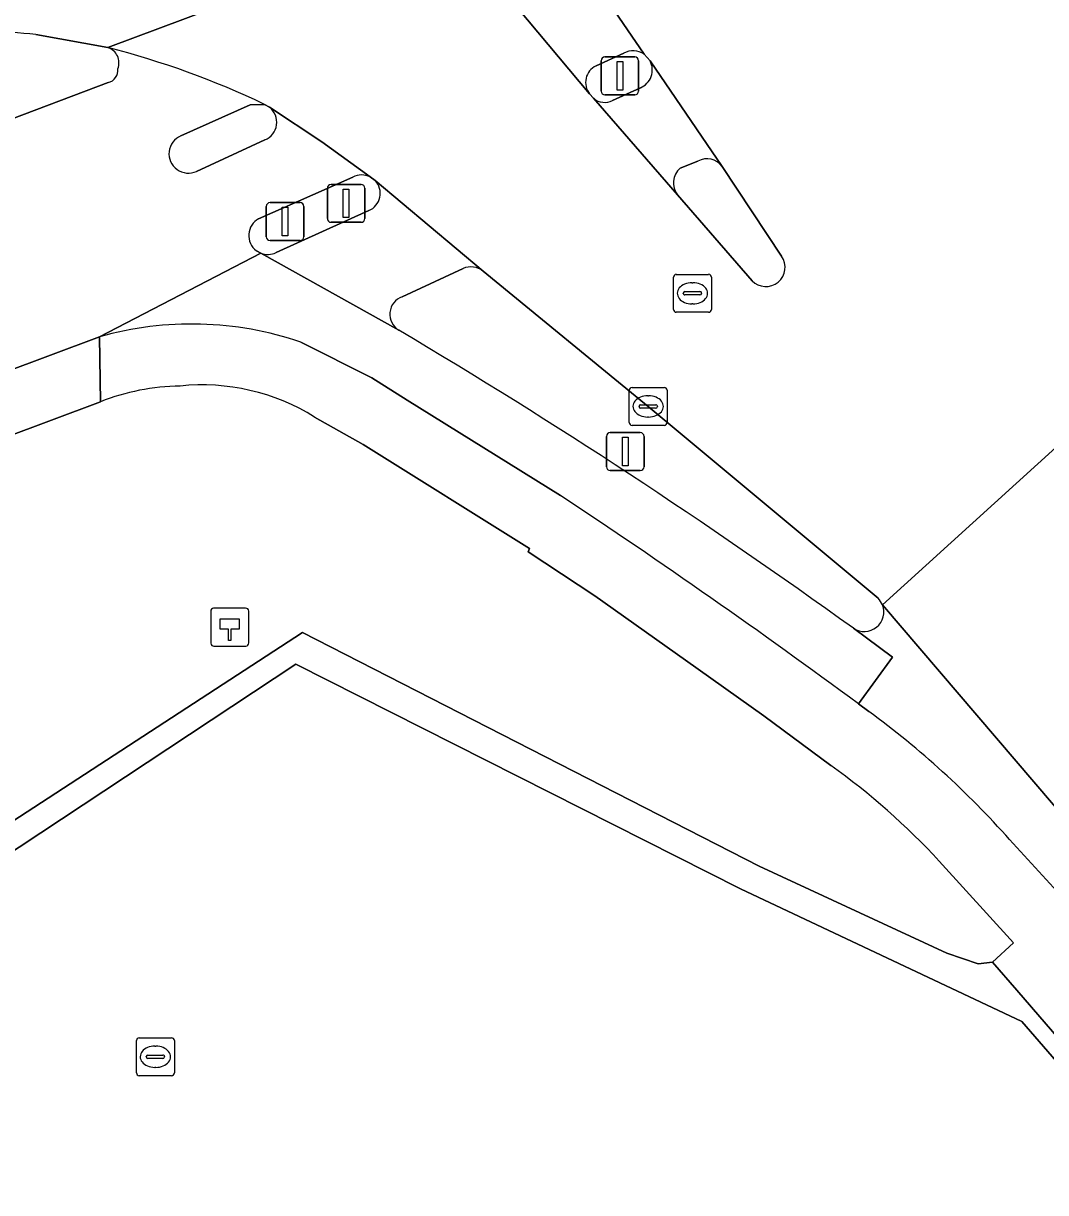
# Model space of a CAD drawing. Extents: x 157692 to 159674, y 381452 to 383291.
# Drawn here: x 157779.61 to 157806.58, y 383050.33 to 383081.19 of the extents above; entities that cross this region are included whole.
import ezdxf

# ---------------------------------------------------------------- set-up
doc = ezdxf.new("R2010")
doc.units = 0
for name, color, linetype in [('IMGEO_Drukknoppaal', 7, 'Continuous'), ('IMGEO_Erf', 7, 'Continuous'), ('IMGEO_Fietspad_gesloten', 7, 'Continuous'), ('IMGEO_Fietspad_open', 7, 'Continuous'), ('IMGEO_Grasland_overig', 7, 'Continuous'), ('IMGEO_Groenvoorziening', 7, 'Continuous'), ('IMGEO_Haag', 7, 'Continuous'), ('IMGEO_Hectometerpaal', 7, 'Continuous'), ('IMGEO_Kolk', 7, 'Continuous'), ('IMGEO_Lichtmast', 7, 'Continuous'), ('IMGEO_Rijbaan_lokaal_gesloten', 7, 'Continuous'), ('IMGEO_Rijbaan_regionaal_gesloten', 7, 'Continuous'), ('IMGEO_Rioolput', 7, 'Continuous'), ('IMGEO_Verkeerseiland_open', 7, 'Continuous'), ('IMGEO_Verkeersregelinstallatiepaal', 7, 'Continuous'), ('IMGEO_Voetpad_open', 7, 'Continuous')]:
    doc.layers.add(name, color=color, linetype=linetype)

msp = doc.modelspace()

# ---------------------------------------------------------------- linework, layer by layer
at = {"layer": 'IMGEO_Drukknoppaal'}
for p, q in [((157786.017, 383075.557), (157786.017, 383076.357)), ((157786.017, 383076.357), (157786.017, 383075.557)), ((157786.117, 383076.457), (157786.907, 383076.457)), ((157786.907, 383076.457), (157786.117, 383076.457)), ((157787.007, 383076.357), (157787.007, 383075.557)), ((157787.007, 383075.557), (157787.007, 383076.357)), ((157786.907, 383075.457), (157786.117, 383075.457)), ((157786.117, 383075.457), (157786.907, 383075.457))]:
    msp.add_line(p, q, dxfattribs=at)
msp.add_lwpolyline([(157786.437, 383076.332), (157786.587, 383076.332), (157786.587, 383075.582), (157786.437, 383075.582), (157786.437, 383076.332)], dxfattribs=at)
for centre, start, end in [((157786.117, 383076.357), 90, 180), ((157786.117, 383076.357), 90, 180), ((157786.907, 383076.357), 0, 90), ((157786.907, 383076.357), 360, 90), ((157786.117, 383075.557), 180, 270), ((157786.117, 383075.557), 180, 270), ((157786.907, 383075.557), 270, 0), ((157786.907, 383075.557), 270, 0)]:
    msp.add_arc(centre, 0.1, start, end, dxfattribs=at)
at = {"layer": 'IMGEO_Erf'}
msp.add_lwpolyline([(157853.79, 383000), (157844.643, 383010.56), (157836.152, 383020.411), (157816.973, 383042.748), (157812.241, 383048.23), (157811.895, 383047.989), (157805.956, 383054.845), (157798.533, 383058.35), (157786.794, 383064.275), (157751.407, 383040.868), (157751.431, 383040.28), (157752.056, 383024.671), (157753.27, 382995.713), (157754.632, 382972.276), (157755.48, 382957.316), (157756.253, 382947.839), (157757.504, 382934.689), (157758.23, 382927.057)], dxfattribs=at)
at = {"layer": 'IMGEO_Fietspad_gesloten'}
for points in [[(157781.842, 383079.621), (157778.322, 383078.299), (157767.009, 383074.013), (157743.457, 383065.162)], [(157783.764, 383078.215), (157785.588, 383079.035), (157785.973, 383079.048)], [(157788.76, 383077.132), (157787.483, 383078.062), (157786.103, 383078.971)], [(157785.98, 383078.113), (157784.176, 383077.281)], [(157785.813, 383076.03), (157788.301, 383077.131)], [(157765.953, 383067.055), (157781.617, 383072.917), (157785.872, 383075.121), (157785.755, 383075.187)], [(157789.517, 383073.088), (157785.872, 383075.121), (157781.617, 383072.917)], [(157786.928, 383072.774), (157788.805, 383071.828), (157789.736, 383071.247), (157793.78, 383068.724)], [(157801.646, 383063.226), (157802.537, 383064.461), (157801.508, 383065.222)]]:
    msp.add_lwpolyline(points, dxfattribs=at)
for centre, radius, start, end in [((157776.167, 383058.452), 22.811, 64.5417, 75.6166), ((157781.71, 383080.147), 0.42, 337.7809, 72.8675), ((157781.76, 383079.952), 0.341, 283.9197, 6.0753), ((157785.789, 383078.578), 0.503, 292.2857, 51.398), ((157783.96, 383077.744), 0.511, 112.6073, 294.9986), ((157788.531, 383076.676), 0.51, 63.4069, 116.8428), ((157786.055, 383075.59), 0.502, 118.8288, 233.2995), ((157784.043, 383064.309), 8.943, 71.1782, 105.7371), ((157707.449, 382934.91), 160.712, 54.17827, 59.29262), ((157692.076, 382914.84), 184.456, 53.55741, 56.53877)]:
    msp.add_arc(centre, radius, start, end, dxfattribs=at)
at = {"layer": 'IMGEO_Fietspad_open'}
for points in [[(157795.986, 383080.373), (157794.442, 383082.645)], [(157792.641, 383081.608), (157794.547, 383079.323)], [(157794.718, 383080.067), (157795.447, 383080.398)]]:
    msp.add_lwpolyline(points, dxfattribs=at)
for centre, radius, start, end in [((157795.697, 383079.956), 0.508, 55.2589, 119.4299), ((157794.931, 383079.626), 0.489, 115.7905, 218.3216)]:
    msp.add_arc(centre, radius, start, end, dxfattribs=at)
at = {"layer": 'IMGEO_Grasland_overig'}
for points in [[(157781.641, 383071.2), (157765.976, 383065.337)], [(157800.914, 383061.605), (157799.149, 383062.914), (157797.076, 383064.383), (157794.682, 383066.079), (157792.931, 383067.242), (157792.96, 383067.331), (157788.571, 383070.076), (157787.292, 383070.798)], [(157693.21, 383039.616), (157701.247, 383042.632), (157735.134, 383055.393), (157740.79, 383057.529), (157743.573, 383057.832), (157745.408, 383057.587), (157747.857, 383057.059), (157749.003, 383056.472), (157750.542, 383055.236), (157751.217, 383054.069), (157751.54, 383052.831), (157751.616, 383051.156), (157751.381, 383049.307), (157751.289, 383043.794), (157751.345, 383042.416), (157751.365, 383041.929), (157786.968, 383065.113), (157799.019, 383058.946), (157803.976, 383056.646), (157804.801, 383056.371), (157805.176, 383056.412), (157805.737, 383056.923), (157803.776, 383059.081)]]:
    msp.add_lwpolyline(points, dxfattribs=at)
for centre, radius, start, end in [((157783.826, 383065.662), 5.953, 90.7912, 111.5351), ((157784.326, 383066.029), 5.616, 58.119, 95.9461), ((157789.501, 383045.779), 19.512, 42.9793, 54.2025)]:
    msp.add_arc(centre, radius, start, end, dxfattribs=at)
at = {"layer": 'IMGEO_Groenvoorziening'}
msp.add_lwpolyline([(157786.794, 383064.275), (157798.533, 383058.35), (157805.956, 383054.845), (157811.895, 383047.989), (157812.241, 383048.23), (157805.817, 383055.67), (157805.176, 383056.412), (157804.801, 383056.371), (157803.976, 383056.646), (157799.019, 383058.946), (157786.968, 383065.113), (157751.365, 383041.929), (157751.387, 383041.372), (157751.407, 383040.868)], close=True, dxfattribs=at)
at = {"layer": 'IMGEO_Haag'}
msp.add_lwpolyline([(157786.968, 383065.113), (157751.365, 383041.929), (157751.387, 383041.372), (157751.407, 383040.868), (157786.794, 383064.275), (157798.533, 383058.35), (157805.956, 383054.845), (157811.895, 383047.989), (157812.241, 383048.23), (157805.817, 383055.67), (157805.176, 383056.412), (157804.801, 383056.371), (157803.976, 383056.646), (157799.019, 383058.946)], close=True, dxfattribs=at)
at = {"layer": 'IMGEO_Hectometerpaal'}
for p, q in [((157785.469, 383065.753), (157784.628, 383065.753)), ((157785.469, 383065.753), (157784.628, 383065.753)), ((157784.553, 383065.669), (157784.553, 383064.828)), ((157784.553, 383065.669), (157784.553, 383064.828)), ((157785.553, 383064.837), (157785.553, 383065.678)), ((157785.553, 383064.837), (157785.553, 383065.678)), ((157784.637, 383064.753), (157785.478, 383064.753)), ((157784.637, 383064.753), (157785.478, 383064.753))]:
    msp.add_line(p, q, dxfattribs=at)
msp.add_lwpolyline([(157785.078, 383064.897), (157785.018, 383064.897), (157785.018, 383065.202), (157784.798, 383065.202), (157784.798, 383065.471), (157785.298, 383065.471), (157785.298, 383065.202), (157785.078, 383065.202), (157785.078, 383064.897)], dxfattribs=at)
for centre, start, end in [((157784.631, 383065.675), 92.4484, 184.2845), ((157784.631, 383065.675), 92.4484, 184.2845), ((157785.475, 383065.675), 2.4484, 94.2845), ((157785.475, 383065.675), 2.4484, 94.2845), ((157784.631, 383064.831), 182.4484, 274.2845), ((157784.631, 383064.831), 182.4484, 274.2845), ((157785.475, 383064.831), 272.4484, 4.2845), ((157785.475, 383064.831), 272.4484, 4.2845)]:
    msp.add_arc(centre, 0.0779, start, end, dxfattribs=at)
at = {"layer": 'IMGEO_Kolk'}
for p, q in [((157795.668, 383071.578), (157796.52, 383071.578)), ((157795.593, 383070.652), (157795.593, 383071.504)), ((157796.081, 383071.358), (157796.106, 383071.358)), ((157796.594, 383071.504), (157796.594, 383070.652)), ((157795.852, 383071.072), (157795.852, 383071.084)), ((157796.29, 383071.035), (157795.892, 383071.035)), ((157795.895, 383071.121), (157796.293, 383071.121)), ((157796.336, 383071.084), (157796.336, 383071.072)), ((157796.104, 383070.798), (157796.079, 383070.798)), ((157796.52, 383070.578), (157795.668, 383070.578)), ((157782.59, 383053.491), (157782.59, 383054.343)), ((157782.665, 383054.417), (157783.517, 383054.417)), ((157783.591, 383054.343), (157783.591, 383053.491)), ((157783.078, 383054.197), (157783.103, 383054.197)), ((157782.849, 383053.911), (157782.849, 383053.923)), ((157783.287, 383053.874), (157782.889, 383053.874)), ((157782.892, 383053.96), (157783.29, 383053.96)), ((157783.333, 383053.923), (157783.333, 383053.911)), ((157783.517, 383053.417), (157782.665, 383053.417)), ((157783.101, 383053.637), (157783.076, 383053.637))]:
    msp.add_line(p, q, dxfattribs=at)
for points in [[(157795.668, 383071.578), (157796.52, 383071.578)], [(157795.593, 383070.652), (157795.593, 383071.504)], [(157796.594, 383071.504), (157796.594, 383070.652)], [(157796.52, 383070.578), (157795.668, 383070.578)], [(157782.59, 383053.491), (157782.59, 383054.343)], [(157782.665, 383054.417), (157783.517, 383054.417)], [(157783.591, 383054.343), (157783.591, 383053.491)], [(157783.517, 383053.417), (157782.665, 383053.417)]]:
    msp.add_lwpolyline(points, dxfattribs=at)
for centre, radius, start, end in [((157795.67, 383071.502), 0.0765, 91.552, 178.448), ((157795.67, 383071.502), 0.0765, 91.552, 178.448), ((157796.518, 383071.502), 0.0765, 1.552, 88.448), ((157796.518, 383071.502), 0.0765, 1.552, 88.448), ((157795.892, 383071.081), 0.0403, 85.8775, 175.7526), ((157795.889, 383071.071), 0.0366, 178.938, 274.7102), ((157796.293, 383071.078), 0.043, 264.8664, 352.4533), ((157796.297, 383071.083), 0.0386, 1.7309, 96.639), ((157795.67, 383070.654), 0.0765, 181.552, 268.448), ((157795.67, 383070.654), 0.0765, 181.552, 268.448), ((157796.518, 383070.654), 0.0765, 271.552, 358.448), ((157796.518, 383070.654), 0.0765, 271.552, 358.448), ((157782.667, 383054.341), 0.0765, 91.552, 178.448), ((157782.667, 383054.341), 0.0765, 91.552, 178.448), ((157783.515, 383054.341), 0.0765, 1.552, 88.448), ((157783.515, 383054.341), 0.0765, 1.552, 88.448), ((157782.889, 383053.92), 0.0403, 85.8775, 175.7526), ((157782.886, 383053.91), 0.0366, 178.938, 274.7102), ((157783.29, 383053.917), 0.043, 264.8664, 352.4533), ((157783.294, 383053.922), 0.0386, 1.7309, 96.639), ((157782.667, 383053.493), 0.0765, 181.552, 268.448), ((157782.667, 383053.493), 0.0765, 181.552, 268.448), ((157783.515, 383053.493), 0.0765, 271.552, 358.448), ((157783.515, 383053.493), 0.0765, 271.552, 358.448)]:
    msp.add_arc(centre, radius, start, end, dxfattribs=at)
for centre, major_axis, ratio, start_param, end_param in [((157796.08, 383071.078), (-0.387, 0.002), 0.722429, 4.712389, 7.853982), ((157796.105, 383071.078), (-0.39, 0.002), 0.717154, 1.570796, 4.712389), ((157783.077, 383053.917), (-0.387, 0.002), 0.722429, 4.712389, 7.853982), ((157783.102, 383053.917), (-0.39, 0.002), 0.717154, 1.570796, 4.712389)]:
    msp.add_ellipse(centre, major_axis=major_axis, ratio=ratio, start_param=start_param, end_param=end_param, dxfattribs=at)
at = {"layer": 'IMGEO_Lichtmast'}
for p, q in [((157795.094, 383070.387), (157795.884, 383070.387)), ((157795.884, 383070.387), (157795.094, 383070.387)), ((157794.994, 383069.487), (157794.994, 383070.287)), ((157794.994, 383070.287), (157794.994, 383069.487)), ((157795.984, 383070.287), (157795.984, 383069.487)), ((157795.984, 383069.487), (157795.984, 383070.287)), ((157795.884, 383069.387), (157795.094, 383069.387)), ((157795.094, 383069.387), (157795.884, 383069.387))]:
    msp.add_line(p, q, dxfattribs=at)
msp.add_lwpolyline([(157795.414, 383070.262), (157795.564, 383070.262), (157795.564, 383069.512), (157795.414, 383069.512), (157795.414, 383070.262)], dxfattribs=at)
for centre, start, end in [((157795.094, 383070.287), 90, 180), ((157795.094, 383070.287), 90, 180), ((157795.884, 383070.287), 0, 90), ((157795.884, 383070.287), 360, 90), ((157795.094, 383069.487), 180, 270), ((157795.094, 383069.487), 180, 270), ((157795.884, 383069.487), 270, 0), ((157795.884, 383069.487), 270, 0)]:
    msp.add_arc(centre, 0.1, start, end, dxfattribs=at)
at = {"layer": 'IMGEO_Rijbaan_lokaal_gesloten'}
for points in [[(157807.637, 383092.031), (157792.737, 383085.096), (157794.442, 383082.645), (157795.986, 383080.373), (157796.144, 383080.195), (157798.042, 383077.408), (157799.614, 383075.041)], [(157798.834, 383074.396), (157796.864, 383076.658), (157794.647, 383079.208), (157794.547, 383079.323), (157792.641, 383081.608), (157790.762, 383083.894), (157781.834, 383080.548)], [(157785.973, 383079.048), (157786.103, 383078.971), (157787.483, 383078.062), (157788.76, 383077.132), (157788.892, 383077.036), (157791.743, 383074.648), (157796.09, 383071.079), (157802.165, 383066.014)], [(157802.275, 383065.844), (157811.717, 383074.407)], [(157845.018, 383035.533), (157811.717, 383074.407), (157802.275, 383065.844), (157807.775, 383059.411), (157818.224, 383047.235), (157833.658, 383029.315), (157838.644, 383023.478), (157843.229, 383018.142), (157848.333, 383012.223), (157848.451, 383012.068), (157856.331, 383002.954), (157860.333, 382998.307), (157871.708, 382985.081), (157876.832, 382979.322), (157887.528, 382967.671), (157901.645, 382952.982), (157917.745, 382937.164), (157931.39, 382924.697)], [(157860.333, 382998.307), (157856.331, 383002.954), (157848.451, 383012.068), (157848.333, 383012.223), (157843.229, 383018.142), (157838.644, 383023.478), (157833.658, 383029.315), (157818.224, 383047.235), (157807.775, 383059.411), (157802.275, 383065.844)], [(157801.508, 383065.222), (157802.537, 383064.461), (157801.646, 383063.226), (157801.913, 383063.03)], [(157805.631, 383059.646), (157807.177, 383057.957), (157817.162, 383046.322), (157832.595, 383028.404), (157837.581, 383022.567), (157842.168, 383017.229), (157847.244, 383011.343), (157847.362, 383011.187), (157855.201, 383002.12), (157857.027, 383000), (157859.272, 382997.394)]]:
    msp.add_lwpolyline(points, dxfattribs=at)
for centre, radius, start, end in [((157776.167, 383058.452), 22.811, 64.5417, 75.6166), ((157799.198, 383074.75), 0.508, 224.2705, 34.9058), ((157801.768, 383065.636), 0.548, 22.2594, 43.5511), ((157801.794, 383065.654), 0.518, 236.5188, 21.5619), ((157787.923, 383043.924), 23.681, 41.5991, 53.7861)]:
    msp.add_arc(centre, radius, start, end, dxfattribs=at)
at = {"layer": 'IMGEO_Rijbaan_regionaal_gesloten'}
msp.add_lwpolyline([(157779.939, 383080.893), (157781.834, 383080.548), (157790.762, 383083.894), (157788.303, 383086.855)], dxfattribs=at)
msp.add_arc((157778.672, 383068.392), 12.565, 84.2135, 96.0084, dxfattribs=at)
at = {"layer": 'IMGEO_Rioolput'}
for p, q in [((157796.761, 383073.637), (157796.761, 383074.489)), ((157796.836, 383074.563), (157797.688, 383074.563)), ((157797.249, 383074.343), (157797.274, 383074.343)), ((157797.762, 383074.489), (157797.762, 383073.637)), ((157797.02, 383074.057), (157797.02, 383074.069)), ((157797.458, 383074.02), (157797.06, 383074.02)), ((157797.063, 383074.106), (157797.461, 383074.106)), ((157797.504, 383074.069), (157797.504, 383074.057)), ((157797.272, 383073.783), (157797.247, 383073.783)), ((157797.688, 383073.563), (157796.836, 383073.563))]:
    msp.add_line(p, q, dxfattribs=at)
for points in [[(157796.761, 383073.637), (157796.761, 383074.489)], [(157796.836, 383074.563), (157797.688, 383074.563)], [(157797.762, 383074.489), (157797.762, 383073.637)], [(157797.688, 383073.563), (157796.836, 383073.563)]]:
    msp.add_lwpolyline(points, dxfattribs=at)
for centre, radius, start, end in [((157796.838, 383074.487), 0.0765, 91.552, 178.448), ((157796.838, 383074.487), 0.0765, 91.552, 178.448), ((157797.686, 383074.487), 0.0765, 1.552, 88.448), ((157797.686, 383074.487), 0.0765, 1.552, 88.448), ((157797.06, 383074.066), 0.0403, 85.8775, 175.7526), ((157797.057, 383074.056), 0.0366, 178.938, 274.7102), ((157797.461, 383074.063), 0.043, 264.8664, 352.4533), ((157797.465, 383074.068), 0.0386, 1.7309, 96.639), ((157796.838, 383073.639), 0.0765, 181.552, 268.448), ((157796.838, 383073.639), 0.0765, 181.552, 268.448), ((157797.686, 383073.639), 0.0765, 271.552, 358.448), ((157797.686, 383073.639), 0.0765, 271.552, 358.448)]:
    msp.add_arc(centre, radius, start, end, dxfattribs=at)
for centre, major_axis, ratio, start_param, end_param in [((157797.248, 383074.063), (-0.387, 0.002), 0.722429, 4.712389, 7.853982), ((157797.273, 383074.063), (-0.39, 0.002), 0.717154, 1.570796, 4.712389)]:
    msp.add_ellipse(centre, major_axis=major_axis, ratio=ratio, start_param=start_param, end_param=end_param, dxfattribs=at)
at = {"layer": 'IMGEO_Verkeerseiland_open'}
for points in [[(157777.357, 383080.888), (157777.528, 383080.274), (157778.322, 383078.299), (157781.842, 383079.621)], [(157781.834, 383080.548), (157779.939, 383080.893)], [(157795.447, 383080.398), (157794.718, 383080.067)], [(157796.144, 383080.195), (157795.986, 383080.373)], [(157794.547, 383079.323), (157794.647, 383079.208)], [(157795.156, 383079.15), (157795.887, 383079.485)], [(157786.103, 383078.971), (157785.973, 383079.048), (157785.588, 383079.035), (157783.764, 383078.215)], [(157784.176, 383077.281), (157785.98, 383078.113)], [(157797.407, 383077.551), (157796.938, 383077.363)], [(157788.301, 383077.131), (157785.813, 383076.03)], [(157788.892, 383077.036), (157788.76, 383077.132)], [(157799.614, 383075.041), (157798.042, 383077.408)], [(157796.864, 383076.658), (157798.834, 383074.396)], [(157786.274, 383075.136), (157788.724, 383076.244)], [(157785.755, 383075.187), (157785.872, 383075.121)], [(157791.208, 383074.716), (157789.604, 383073.973)], [(157802.165, 383066.014), (157796.09, 383071.079), (157791.743, 383074.648)]]:
    msp.add_lwpolyline(points, dxfattribs=at)
for centre, radius, start, end in [((157778.672, 383068.392), 12.565, 84.2135, 96.0084), ((157781.71, 383080.147), 0.42, 337.7809, 72.8675), ((157795.697, 383079.956), 0.508, 55.2589, 119.4299), ((157795.694, 383079.956), 0.509, 292.252, 27.9503), ((157781.76, 383079.952), 0.341, 283.9197, 6.0753), ((157794.931, 383079.626), 0.489, 115.7905, 218.3216), ((157785.789, 383078.578), 0.503, 292.2857, 51.398), ((157794.946, 383079.567), 0.467, 230.2528, 296.7457), ((157783.96, 383077.744), 0.511, 112.6073, 294.9986), ((157797.643, 383077.117), 0.494, 36.0862, 118.5315), ((157788.531, 383076.676), 0.51, 63.4069, 116.8428), ((157797.271, 383076.972), 0.514, 130.4138, 217.602), ((157788.528, 383076.699), 0.496, 293.2608, 42.7869), ((157786.055, 383075.59), 0.502, 118.8288, 233.2995), ((157786.056, 383075.595), 0.508, 248.8163, 295.4575), ((157799.198, 383074.75), 0.508, 224.2705, 34.9058), ((157791.418, 383074.229), 0.531, 52.217, 113.2958), ((157789.766, 383073.51), 0.49, 109.2806, 239.4905), ((157707.449, 382934.91), 160.712, 54.17827, 59.29262), ((157801.768, 383065.636), 0.548, 22.2594, 43.5511), ((157801.794, 383065.654), 0.518, 236.5188, 21.5619)]:
    msp.add_arc(centre, radius, start, end, dxfattribs=at)
at = {"layer": 'IMGEO_Verkeersregelinstallatiepaal'}
for p, q in [((157794.851, 383079.4), (157794.851, 383080.2)), ((157794.851, 383080.2), (157794.851, 383079.4)), ((157794.951, 383080.3), (157795.741, 383080.3)), ((157795.741, 383080.3), (157794.951, 383080.3)), ((157795.841, 383080.2), (157795.841, 383079.4)), ((157795.841, 383079.4), (157795.841, 383080.2)), ((157795.741, 383079.3), (157794.951, 383079.3)), ((157794.951, 383079.3), (157795.741, 383079.3)), ((157787.628, 383076.036), (157787.628, 383076.836)), ((157787.628, 383076.836), (157787.628, 383076.036)), ((157787.728, 383076.936), (157788.518, 383076.936)), ((157788.518, 383076.936), (157787.728, 383076.936)), ((157788.618, 383076.836), (157788.618, 383076.036)), ((157788.618, 383076.036), (157788.618, 383076.836)), ((157788.518, 383075.936), (157787.728, 383075.936)), ((157787.728, 383075.936), (157788.518, 383075.936))]:
    msp.add_line(p, q, dxfattribs=at)
for points in [[(157795.271, 383080.175), (157795.421, 383080.175), (157795.421, 383079.425), (157795.271, 383079.425), (157795.271, 383080.175)], [(157788.048, 383076.811), (157788.198, 383076.811), (157788.198, 383076.061), (157788.048, 383076.061), (157788.048, 383076.811)]]:
    msp.add_lwpolyline(points, dxfattribs=at)
for centre, start, end in [((157794.951, 383080.2), 90, 180), ((157794.951, 383080.2), 90, 180), ((157795.741, 383080.2), 0, 90), ((157795.741, 383080.2), 360, 90), ((157794.951, 383079.4), 180, 270), ((157794.951, 383079.4), 180, 270), ((157795.741, 383079.4), 270, 0), ((157795.741, 383079.4), 270, 0), ((157787.728, 383076.836), 90, 180), ((157787.728, 383076.836), 90, 180), ((157788.518, 383076.836), 0, 90), ((157788.518, 383076.836), 360, 90), ((157787.728, 383076.036), 180, 270), ((157787.728, 383076.036), 180, 270), ((157788.518, 383076.036), 270, 0), ((157788.518, 383076.036), 270, 0)]:
    msp.add_arc(centre, 0.1, start, end, dxfattribs=at)
at = {"layer": 'IMGEO_Voetpad_open'}
for points in [[(157798.042, 383077.408), (157796.144, 383080.195)], [(157795.887, 383079.485), (157795.156, 383079.15)], [(157794.647, 383079.208), (157796.864, 383076.658)], [(157796.938, 383077.363), (157797.407, 383077.551)], [(157791.743, 383074.648), (157788.892, 383077.036)], [(157788.724, 383076.244), (157786.274, 383075.136)], [(157785.872, 383075.121), (157789.517, 383073.088)], [(157789.604, 383073.973), (157791.208, 383074.716)], [(157765.976, 383065.337), (157781.641, 383071.2), (157781.617, 383072.917), (157765.953, 383067.055)], [(157781.617, 383072.917), (157781.641, 383071.2)], [(157793.78, 383068.724), (157789.736, 383071.247), (157788.805, 383071.828), (157786.928, 383072.774)], [(157787.292, 383070.798), (157788.571, 383070.076), (157792.96, 383067.331), (157792.931, 383067.242), (157794.682, 383066.079), (157797.076, 383064.383), (157799.149, 383062.914), (157800.914, 383061.605)], [(157801.913, 383063.03), (157801.646, 383063.226)], [(157859.272, 382997.394), (157857.027, 383000), (157855.201, 383002.12), (157854.414, 383001.44), (157846.575, 383010.507), (157847.362, 383011.187), (157847.244, 383011.343), (157842.168, 383017.229), (157841.379, 383016.551), (157836.792, 383021.889), (157837.581, 383022.567), (157832.595, 383028.404), (157817.162, 383046.322), (157807.177, 383057.957), (157805.631, 383059.646)], [(157803.776, 383059.081), (157805.737, 383056.923), (157805.176, 383056.412), (157805.817, 383055.67), (157812.241, 383048.23), (157816.973, 383042.748), (157836.152, 383020.411), (157844.643, 383010.56), (157853.79, 383000)]]:
    msp.add_lwpolyline(points, dxfattribs=at)
for centre, radius, start, end in [((157795.694, 383079.956), 0.509, 292.252, 27.9503), ((157794.946, 383079.567), 0.467, 230.2528, 296.7457), ((157797.643, 383077.117), 0.494, 36.0862, 118.5315), ((157797.271, 383076.972), 0.514, 130.4138, 217.602), ((157788.528, 383076.699), 0.496, 293.2608, 42.7869), ((157786.056, 383075.595), 0.508, 248.8163, 295.4575), ((157791.418, 383074.229), 0.531, 52.217, 113.2958), ((157789.766, 383073.51), 0.49, 109.2806, 239.4905), ((157784.043, 383064.309), 8.943, 71.1782, 105.7371), ((157783.826, 383065.662), 5.953, 90.7912, 111.5351), ((157784.326, 383066.029), 5.616, 58.119, 95.9461), ((157692.076, 382914.84), 184.456, 53.55741, 56.53877), ((157787.923, 383043.924), 23.681, 41.5991, 53.7861), ((157789.501, 383045.779), 19.512, 42.9793, 54.2025)]:
    msp.add_arc(centre, radius, start, end, dxfattribs=at)

doc.saveas('drawing.dxf')
